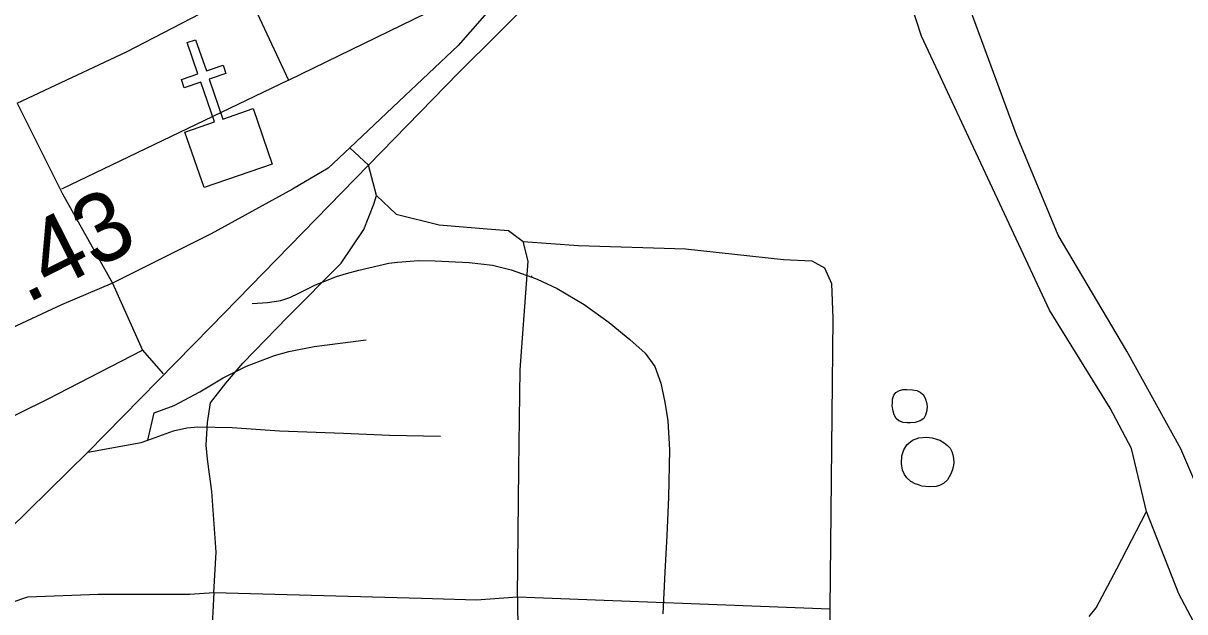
# Model space of a CAD drawing. Extents: x 1248224 to 1454986, y 825081 to 985870.
# Drawn here: x 1368363 to 1370470, y 884244 to 885311 of the extents above; entities that cross this region are included whole.
import ezdxf

# ---------------------------------------------------------------- set-up
doc = ezdxf.new("R2010")
doc.units = 0
for name, color, linetype in [('Exist Cultural Church CELL', 7, 'Continuous'), ('Exist Hydrographic Misc Water Feature', 7, 'Continuous'), ('Exist Hydrographic River Shore', 7, 'Continuous'), ('Exist Railroad Mainline', 7, 'Continuous'), ('Exist Railroad Siding', 7, 'Continuous'), ('Exist Road Non-System Type 51', 7, 'Continuous'), ('Exist Road Primary US Attributed', 7, 'Continuous'), ('Exist Road Primary US Mileage Hundredths English Label', 7, 'Continuous')]:
    doc.layers.add(name, color=color, linetype=linetype)

msp = doc.modelspace()

# ---------------------------------------------------------------- linework, layer by layer
at = {"layer": 'Exist Cultural Church CELL'}
msp.add_lwpolyline([(1368656.1, 885113.5), (1368709.9, 885132.3), (1368684.9, 885204.2), (1368654.7, 885193.8), (1368649.5, 885208.9), (1368679.7, 885219.3), (1368660, 885276.2), (1368675.2, 885281.4), (1368694.9, 885224.6), (1368725.1, 885235), (1368730.3, 885220), (1368700.1, 885209.5), (1368725, 885137.5), (1368779.5, 885156.3), (1368814.4, 885055.7), (1368690.9, 885013)], close=True, dxfattribs=at)
at = {"layer": 'Exist Hydrographic Misc Water Feature'}
for points in [[(1369965.9, 884647), (1369976.2, 884646.2), (1369983.6, 884644.8), (1369990, 884641.8), (1369995.7, 884637.2), (1369999.7, 884629.5), (1370001.5, 884623.5), (1370002.3, 884616.4), (1370001.9, 884608.8), (1369999.6, 884600.4), (1369996.4, 884594.4), (1369990, 884589.9), (1369980.5, 884586.9), (1369972.3, 884586.3), (1369966.2, 884586.5), (1369958.9, 884587.1), (1369951.1, 884589.9), (1369946, 884594.3), (1369942.8, 884601.2), (1369940.9, 884607.4), (1369939.2, 884617.4), (1369939.4, 884623.4), (1369939.9, 884629.6), (1369942.2, 884636.4), (1369945.9, 884641.2), (1369952.1, 884645), (1369958.1, 884646.8), (1369965.9, 884647)], [(1370011.4, 884559.1), (1370019.3, 884556.8), (1370025.3, 884554.7), (1370033.2, 884550.4), (1370039.5, 884545.4), (1370044, 884540.6), (1370047.2, 884534.6), (1370049.3, 884528.6), (1370050.3, 884521.9), (1370050.6, 884513.9), (1370049.8, 884505.9), (1370047.6, 884499.9), (1370045.5, 884494), (1370039.1, 884483), (1370032.2, 884476.3), (1370024.8, 884472.6), (1370018.7, 884470.8), (1370006.1, 884470.1), (1369992.7, 884471.6), (1369986.7, 884473.9), (1369980.8, 884476), (1369973.1, 884480), (1369965.9, 884486.4), (1369961.3, 884492.6), (1369957.6, 884500.7), (1369956, 884512.8), (1369956.4, 884526.8), (1369959.9, 884537.2), (1369965.7, 884546.6), (1369976, 884554.9), (1369987.6, 884559.5), (1370001.2, 884560.6), (1370011.4, 884559.1)], [(1370296.5, 884234.9), (1370308.9, 884250.6), (1370346.4, 884321.7), (1370400.3, 884425.4)]]:
    msp.add_lwpolyline(points, dxfattribs=at)
at = {"layer": 'Exist Hydrographic River Shore'}
for points in [[(1370551, 884102.5), (1370459.1, 884276.2), (1370400.3, 884425.4), (1370373.4, 884539.7), (1370334.6, 884613.2), (1370224.4, 884791), (1369992.1, 885287.8), (1369900.2, 885569.8), (1369861.7, 885668.6), (1369837.2, 885695.1), (1369818.8, 885823.9), (1369829, 885903.5), (1369853.5, 886020), (1369871.9, 886087.4), (1369898.4, 886128.2), (1369933.1, 886144.6), (1369963.7, 886226.3), (1370026.4, 886341.1), (1370169.6, 886772.7), (1370263.5, 886952.4), (1370294.1, 886997.4), (1370447.2, 887097.5), (1370559.5, 887162.9)], [(1370580.7, 884264.4), (1370462.5, 884539), (1370364.5, 884716.7), (1370240, 884927.1), (1370164.5, 885109), (1370005.5, 885540.5), (1369952.4, 885746.9), (1369946.3, 885826.5), (1369952.4, 886008.4), (1369999.3, 886099.2), (1370036.1, 886160.5), (1370148.4, 886426.1), (1370217.8, 886640.6), (1370288.7, 886853.6), (1370352, 886939.4), (1370462.2, 887049.7), (1370537.8, 887084.4)]]:
    msp.add_lwpolyline(points, dxfattribs=at)
at = {"layer": 'Exist Railroad Mainline'}
for points in [[(1369804.6, 886114.2), (1369683.3, 885847.1), (1369610.5, 885736.7), (1369438.9, 885506.2), (1369152.2, 885221.4), (1368988.9, 885053.6)], [(1368988.9, 885053.6), (1368702.8, 884760.8), (1368480, 884533.4)], [(1368480, 884533.4), (1368264.6, 884322.5)]]:
    msp.add_lwpolyline(points, dxfattribs=at)
at = {"layer": 'Exist Railroad Siding'}
for points in [[(1368949, 884857.1), (1368971.4, 884863.3), (1369025.7, 884876.2), (1369041.7, 884877.9), (1369079.8, 884881.1), (1369109.8, 884880.5), (1369171.8, 884877.3), (1369213.7, 884872.4), (1369247.6, 884863.7), (1369285.3, 884850.4), (1369295.3, 884846.8), (1369331, 884830), (1369380.4, 884801), (1369425.8, 884768.1), (1369463.2, 884737.3), (1369490.7, 884712.8), (1369508.2, 884688.4), (1369519.6, 884658.1), (1369526.9, 884624), (1369532.3, 884589.8), (1369535.2, 884537.7), (1369533.5, 884451.7), (1369530.1, 884381.8), (1369526.8, 884315.8), (1369523.2, 884239.8)], [(1368778.1, 884803.1), (1368806.1, 884804.6), (1368830.2, 884808.1), (1368846.3, 884813.8), (1368862.5, 884821.4), (1368892.8, 884836.8), (1368931.1, 884852.1), (1368949, 884857.1)], [(1368730.2, 884670.6), (1368767.8, 884689.3), (1368818.2, 884708.3), (1368844.4, 884715.7), (1368890.6, 884724.8), (1368984.9, 884736.9)], [(1368588.5, 884555.2), (1368600, 884604.6), (1368636.3, 884617.9), (1368682.8, 884642.9), (1368725.3, 884668.1), (1368730.2, 884670.6)], [(1368588.5, 884555.2), (1368635.3, 884571.8), (1368659.5, 884577.4), (1368679.5, 884579), (1368741.5, 884577.7), (1368827.5, 884572), (1368943.4, 884567.7), (1369027.4, 884564), (1369119.4, 884562.1)], [(1368480, 884533.4), (1368576.9, 884551), (1368588.5, 884555.2)]]:
    msp.add_lwpolyline(points, dxfattribs=at)
at = {"layer": 'Exist Road Non-System Type 51'}
for p, q in [((1368767.2, 885372.2), (1368843.6, 885208.2)), ((1368843.6, 885208.2), (1368432.3, 885010.1)), ((1369285.3, 884850.4), (1369285.4, 884853)), ((1368708.3, 884278.4), (1368695.3, 884024)), ((1369259.1, 884270.7), (1369826.2, 884248.8)), ((1369826.2, 884248.8), (1369827.3, 883973.8))]:
    msp.add_line(p, q, dxfattribs=at)
for points in [[(1368843.6, 885208.2), (1369230.5, 885396.4), (1369266.4, 885405.4)], [(1368351.7, 885166.4), (1368550, 885259.2), (1368767.2, 885372.2)], [(1368351.7, 885166.4), (1368434.1, 885001.6), (1368524.6, 884839.9)], [(1368988.9, 885053.6), (1368955.3, 885085.4)], [(1368708.3, 884278.4), (1368712.4, 884351.8), (1368704.7, 884461.7), (1368697, 884520.5), (1368694.5, 884546.1), (1368697, 884587), (1368702.2, 884622.8), (1368730.3, 884658.6), (1368760.9, 884694.4), (1368842.7, 884778.7), (1368939.7, 884875.9), (1368980.6, 884937.2), (1368998.5, 884983.3), (1369003.6, 884998.6), (1368988.9, 885053.6)], [(1369003.6, 884998.6), (1369039.3, 884964.6), (1369117.4, 884945.5), (1369204, 884938.1), (1369242.8, 884935.1), (1369269.7, 884915.6)], [(1369259.1, 884270.7), (1369261.6, 884503.3), (1369264.2, 884682.3), (1369278.7, 884879.8), (1369269.7, 884915.6)], [(1369269.7, 884915.6), (1369369.8, 884908.2), (1369564, 884901.8), (1369741.9, 884882.8), (1369793, 884880.3), (1369816, 884867.5), (1369828.8, 884839.4), (1369831.3, 884775.4), (1369826.2, 884248.8)], [(1368524.6, 884839.9), (1368579.1, 884718.2), (1368616.7, 884675.2)], [(1368158.9, 884515.2), (1368201.7, 884528.5), (1368406.6, 884629.5), (1368579.1, 884718.2)], [(1368309.7, 884250.3), (1368371, 884270.7), (1368498.8, 884275.8), (1368664.8, 884275.8), (1368708.3, 884278.4)], [(1368708.3, 884278.4), (1369085.3, 884268.1), (1369185, 884265.6), (1369259.1, 884270.7)], [(1369259.1, 884270.7), (1369261.6, 883997.1), (1369261.6, 883956.2), (1369279.5, 883946), (1369317.8, 883928.1), (1369356.1, 883935.8), (1369402.1, 883946), (1369527.3, 883986.9)]]:
    msp.add_lwpolyline(points, dxfattribs=at)
at = {"layer": 'Exist Road Primary US Attributed'}
for points in [[(1369444.4, 885746.8), (1369433.4, 885656.3), (1369398.1, 885574.6), (1369342.9, 885490.7), (1369195.1, 885320.7), (1369151.7, 885271), (1369044.2, 885169.3), (1368955.3, 885085.4), (1368915.9, 885048.5), (1368851.1, 885010.3), (1368703.7, 884929)], [(1368703.7, 884929), (1368524.6, 884839.9), (1368432.3, 884800.6), (1368094.9, 884643.3), (1367956.5, 884572.9), (1367687.5, 884431.2)]]:
    msp.add_lwpolyline(points, dxfattribs=at)

# ---------------------------------------------------------------- texts
at = {"layer": 'Exist Road Primary US Mileage Hundredths English Label'}
msp.add_text('.43', height=125, rotation=26.9246, dxfattribs=at).set_placement((1368368.7, 884801.8))

doc.saveas('drawing.dxf')
